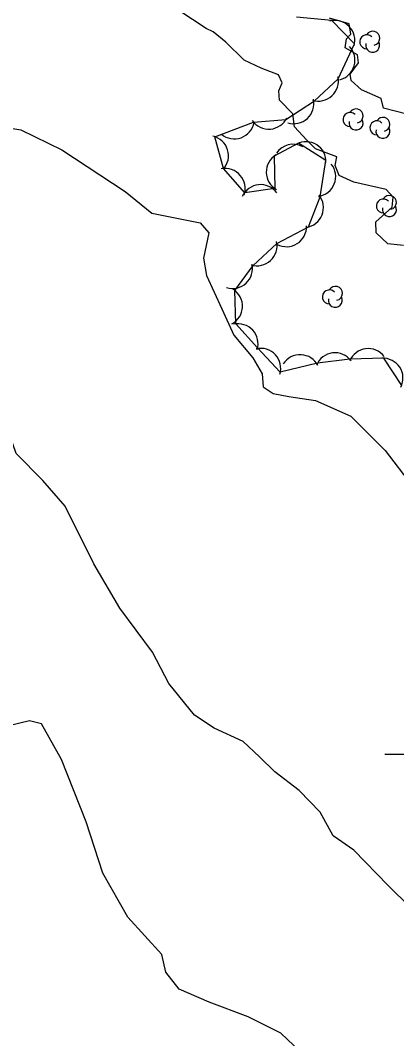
# Model space of a CAD drawing. Extents: x 646142 to 649934, y 5874075 to 5876351.
# Drawn here: x 647735.4 to 647791.7, y 5875357.4 to 5875510 of the extents above; entities that cross this region are included whole.
import ezdxf

# ---------------------------------------------------------------- set-up
doc = ezdxf.new("R2010")
doc.units = 0
for name, color, linetype in [('Niveau 1', 7, 'Continuous'), ('Niveau 2', 7, 'Continuous'), ('Niveau 44', 7, 'Continuous'), ('Niveau 61', 7, 'Continuous')]:
    doc.layers.add(name, color=color, linetype=linetype)

msp = doc.modelspace()

# ---------------------------------------------------------------- linework, layer by layer
at = {"layer": 'Niveau 1'}
msp.add_lwpolyline([(647728.38, 5875494.76), (647735.51, 5875493.65), (647741.64, 5875490.63), (647751.1, 5875484.36), (647755.11, 5875481.13), (647762.33, 5875479.69), (647763.64, 5875478.19), (647762.82, 5875474.4), (647763.28, 5875471.81), (647765.6, 5875466.77), (647767.37, 5875462.86), (647770.21, 5875459.45), (647771.61, 5875457.07), (647771.79, 5875455.12), (647773.27, 5875454.09), (647775.61, 5875453.66), (647779.62, 5875453.05), (647784.89, 5875450.68), (647790.03, 5875445.55), (647794.05, 5875440.25)], dxfattribs=at)
at = {"layer": 'Niveau 2'}
for points in [[(647792.76, 5875476.31), (647790.41, 5875476.52), (647788.69, 5875478.2), (647788.63, 5875479.84), (647791.07, 5875482.02), (647791.24, 5875483.51), (647790.19, 5875484.67), (647785.33, 5875485.76), (647783.15, 5875486.77), (647782.53, 5875488.26), (647782.77, 5875489.58), (647779.61, 5875490.8), (647778.32, 5875492.06), (647776.46, 5875494.07), (647776.19, 5875496.03), (647774.22, 5875498.09), (647774.11, 5875499.5), (647774.59, 5875500.67), (647774.04, 5875501.88), (647771.47, 5875502.86), (647768.93, 5875504.08), (647766.17, 5875506.75), (647764.29, 5875508.31), (647763.22, 5875508.84), (647756.95, 5875512.96)], [(647793.28, 5875495.96), (647789.78, 5875496.89), (647789.43, 5875498.31), (647786.5, 5875499.63), (647784.92, 5875501.03), (647784.78, 5875501.97), (647786.02, 5875503.67), (647785.91, 5875504.89), (647784.02, 5875505.92), (647784.23, 5875507.29), (647784.89, 5875507.97), (647784.64, 5875509.52), (647781.7, 5875510.39)], [(647761.47, 5875405.86), (647757.65, 5875410.63), (647755.19, 5875415.32), (647750.31, 5875421.89), (647746.42, 5875428.56), (647742.13, 5875437.22), (647738.79, 5875441.03), (647734.81, 5875445.12), (647733.74, 5875448.16), (647731.44, 5875454.67), (647726.47, 5875463.37), (647723.31, 5875464.62), (647718.89, 5875462.53), (647716.84, 5875459.17)], [(647785.33, 5875385.62), (647782.26, 5875387.77), (647780.3, 5875391.32), (647777.13, 5875394.59), (647773.51, 5875397.35), (647771.21, 5875399.64), (647768.75, 5875401.91), (647764.41, 5875403.92), (647761.47, 5875405.86)], [(647738.58, 5875404.59), (647736.79, 5875405.03), (647733.71, 5875404.25)], [(647756.62, 5875369.99), (647751.53, 5875375.58), (647747.77, 5875382.16), (647745.25, 5875389.88), (647741.56, 5875399.22), (647738.58, 5875404.59)], [(647795.79, 5875374.85), (647793.76, 5875377.08), (647790.48, 5875380.32), (647785.33, 5875385.62)], [(647769.53, 5875360.66), (647763.7, 5875362.86), (647759.18, 5875364.8), (647757.2, 5875367.35), (647756.62, 5875369.99)], [(647784.7, 5875317.79), (647789.86, 5875319.79), (647794.38, 5875320.71), (647797.5, 5875322.27), (647799.3, 5875324.7), (647803.09, 5875331.16), (647802.99, 5875334.63), (647800.32, 5875339.18), (647791.57, 5875346.23), (647782.93, 5875350.83), (647778.32, 5875354.5), (647774.43, 5875358.2), (647771.3, 5875359.72), (647769.53, 5875360.66)]]:
    msp.add_lwpolyline(points, dxfattribs=at)
at = {"layer": 'Niveau 44'}
msp.add_lwpolyline([(647792.51, 5875455.32), (647789.85, 5875459.38), (647784.72, 5875459.26), (647779.9, 5875458.64), (647774.33, 5875457.29), (647770.94, 5875460.96), (647767.65, 5875464.53), (647767.54, 5875469.53), (647770.26, 5875473.29), (647773.82, 5875476.59), (647778.54, 5875479.07), (647780.32, 5875483.58), (647781.17, 5875489.03), (647777.07, 5875491.63), (647773.42, 5875489.68), (647773.52, 5875484.83), (647769, 5875484.16), (647765.81, 5875487.81), (647764.54, 5875492.59), (647770.33, 5875494.78), (647775.17, 5875495.17), (647779.44, 5875497.99), (647783.01, 5875501.27), (647785.44, 5875506.5), (647782.07, 5875510), (647776.77, 5875510.5)], dxfattribs=at)
for centre, radius, start, end in [((647782.49, 5875507.03), 3, 343.986, 103.964), ((647787.26, 5875506.83), 1.05, 44.1154, 269.804), ((647788.16, 5875507.36), 1.05, 282.2692, 149.7263), ((647782.51, 5875504.06), 3, 283.955, 43.933), ((647788.16, 5875506.31), 1.05, 166.9369, 29.6212), ((647780.03, 5875500.93), 3, 252.5587, 12.5366), ((647776.35, 5875497.55), 3, 252.5587, 12.5366), ((647772.61, 5875496.73), 3, 214.6429, 334.6208), ((647784.77, 5875495.18), 1.05, 44.1154, 269.804), ((647785.67, 5875495.71), 1.05, 282.2692, 149.7263), ((647789.69, 5875494.45), 1.05, 282.2692, 149.7263), ((647767.44, 5875495.27), 3, 229.9275, 349.9054), ((647785.67, 5875494.66), 1.05, 166.9369, 29.6212), ((647788.79, 5875493.92), 1.05, 44.1154, 269.804), ((647789.69, 5875493.4), 1.05, 166.9369, 29.6212), ((647763.58, 5875489.74), 3, 317.4519, 77.4298), ((647776.24, 5875488.46), 3, 61.1495, 146.1892), ((647778.17, 5875488.84), 3, 357.5765, 117.5544), ((647775.23, 5875487.29), 3, 121.2221, 241.2), ((647766.07, 5875484.83), 3, 341.0999, 101.0778), ((647779.62, 5875486.62), 3, 278.4572, 38.4351), ((647771.38, 5875482.41), 3, 35.9482, 155.9261), ((647777.79, 5875481.97), 3, 278.4572, 38.4351), ((647789.76, 5875482.21), 1.05, 44.1154, 269.804), ((647790.66, 5875482.74), 1.05, 282.2692, 149.7263), ((647790.66, 5875481.69), 1.05, 166.9369, 29.6212), ((647775.26, 5875479.1), 3, 242.356, 2.334), ((647770.84, 5875476.24), 3, 252.7535, 12.7315), ((647767.17, 5875472.84), 3, 252.7535, 12.7315), ((647765.68, 5875467.18), 3, 297.82, 57.7979), ((647781.67, 5875468.58), 1.05, 44.1154, 269.804), ((647782.57, 5875469.11), 1.05, 282.2692, 149.7263), ((647782.57, 5875468.06), 1.05, 166.9369, 29.6212), ((647768, 5875461.55), 3, 342.6847, 102.6626), ((647771.39, 5875457.87), 3, 342.6847, 102.6626), ((647782.53, 5875457.2), 3, 37.288, 157.2659), ((647787.49, 5875457.83), 3, 37.288, 157.2659), ((647777.3, 5875456.91), 3, 27.2841, 147.2621), ((647789.7, 5875456.39), 3, 333.1621, 93.14)]:
    msp.add_arc(centre, radius, start, end, dxfattribs=at)
at = {"layer": 'Niveau 61'}
msp.add_lwpolyline([(647790, 5875400), (647800, 5875400), (647810, 5875400)], dxfattribs=at)

doc.saveas('drawing.dxf')
